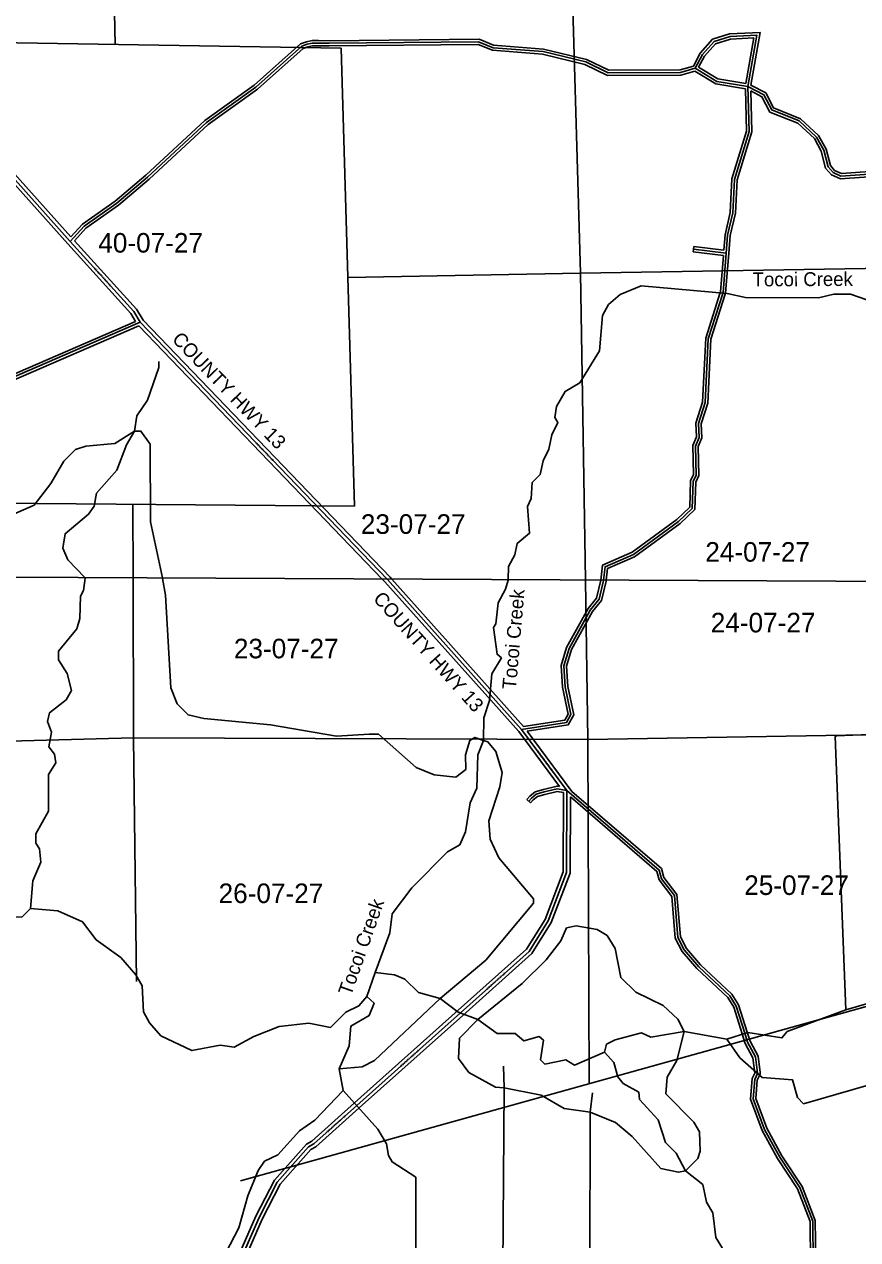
# Model space of a CAD drawing. Extents: x 418523 to 616617, y 1878279 to 2196743.
# Drawn here: x 477334 to 486921, y 2007388 to 2021362 of the extents above; entities that cross this region are included whole.
import ezdxf

# ---------------------------------------------------------------- set-up
doc = ezdxf.new("R2010")
doc.units = 0
for name, color, linetype in [('Level 1', 7, 'Continuous'), ('Level 2', 7, 'Continuous'), ('Level 22', 7, 'Continuous'), ('Level 23', 7, 'Continuous'), ('Level 28', 7, 'Continuous'), ('Level 31', 7, 'Continuous'), ('Level 32', 7, 'Continuous'), ('Level 34', 7, 'Continuous'), ('Level 41', 7, 'Continuous'), ('Level 5', 7, 'Continuous'), ('Level 63', 7, 'Continuous'), ('Level 7', 7, 'Continuous')]:
    doc.layers.add(name, color=color, linetype=linetype)

msp = doc.modelspace()

# ---------------------------------------------------------------- linework, layer by layer
at = {"layer": 'Level 1'}
for p, q in [((483731.636, 2018500.418), (483575.026, 2023833.261)), ((478322.381, 2023806.298), (478380.116, 2021129.954)), ((480980.702, 2021088.579), (475770.616, 2021171.47)), ((481131.681, 2015821.844), (480980.702, 2021088.579)), ((488992.587, 2018585.391), (483731.636, 2018500.418)), ((483731.636, 2018500.418), (481056.362, 2018449.259)), ((483787.735, 2014972.495), (483731.636, 2018500.418)), ((475913.386, 2015864.743), (481131.681, 2015821.844)), ((478582.265, 2015842.803), (478584.556, 2014997.873)), ((478584.555, 2014997.873), (478589.55, 2013156.493)), ((483816.857, 2013140.97), (483787.734, 2014972.495)), ((489016.764, 2013227.704), (483816.857, 2013140.97)), ((478589.55, 2013156.493), (473389.39, 2013023.714)), ((483816.857, 2013140.97), (478589.55, 2013156.493)), ((478589.55, 2013156.493), (478624.082, 2010355.471)), ((483830.844, 2009183.221), (483816.857, 2013140.97)), ((479819.966, 2008066.409), (489826.66, 2010852.733))]:
    msp.add_line(p, q, dxfattribs=at)
at = {"layer": 'Level 22'}
for p, q in [((481506.92, 2014983.62), (478667.323, 2017936.394)), ((483054.049, 2013254.88), (482693.972, 2013657.353)), ((483575.96, 2012551.978), (483054.049, 2013254.88)), ((481159.105, 2008932.206), (482351.059, 2009997.17))]:
    msp.add_line(p, q, dxfattribs=at)
for points in [[(477863.036, 2018865.861), (475898.126, 2021059.371), (473023.69, 2023132.44), (472982.597, 2023216.291), (472691.292, 2023326.13), (472242.68, 2023661.514), (472209.576, 2023695.138), (472026.564, 2023787.707), (471928.329, 2023850.391)], [(478667.323, 2017936.394), (478592.82, 2018061.859), (477863.036, 2018865.861)], [(482693.972, 2013657.353), (481511.951, 2014978.386), (481506.919, 2014983.62)], [(482351.059, 2009997.17), (483141.832, 2010703.306), (483360.307, 2011052.487), (483571.202, 2011610.091), (483575.96, 2012551.978)], [(479324.506, 2004262.033), (479578.814, 2004860.135), (479646.558, 2005101.649), (479682.98, 2005751.718), (479593.488, 2006194.011), (479603.378, 2006535.451), (479797.91, 2007101.476), (480034.161, 2007642.209), (480244.404, 2008049.6), (480604.905, 2008456.634), (480663.394, 2008489.448), (481159.105, 2008932.206)]]:
    msp.add_lwpolyline(points, dxfattribs=at)
at = {"layer": 'Level 23'}
for p, q in [((481451.162, 2014983.891), (478650.341, 2017896.344)), ((482723.781, 2013684.026), (481561.18, 2014983.356)), ((483023.022, 2013229.567), (482664.16, 2013630.681)), ((483077.306, 2013288.877), (482723.784, 2013684.024)), ((483491.747, 2012598.296), (483023.022, 2013229.568)), ((483632.511, 2012542.917), (483118.895, 2013234.646)), ((481132.455, 2008962.035), (482324.407, 2010026.998)), ((481185.757, 2008902.376), (482377.71, 2009967.34))]:
    msp.add_line(p, q, dxfattribs=at)
for points in [[(477833.242, 2018839.171), (475871.218, 2021029.458), (472992.175, 2023105.851), (472953.653, 2023184.456), (472671.878, 2023290.699), (472216.301, 2023631.291), (472185.671, 2023662.403), (472006.73, 2023752.914), (471906.812, 2023816.671)], [(477870.054, 2018917.978), (475925.033, 2021089.283), (473055.205, 2023159.03), (473011.541, 2023248.128), (472710.706, 2023361.56), (472269.058, 2023691.736), (472233.481, 2023727.874), (472046.399, 2023822.501), (471975.331, 2023867.851)], [(478614.876, 2017946.372), (478560.486, 2018037.964), (477833.418, 2018838.976)], [(478699.359, 2017960.79), (478625.152, 2018085.754), (477910.405, 2018873.191)], [(481561.181, 2014983.356), (481541.283, 2015005.595), (478699.359, 2017960.79)], [(482664.162, 2013630.681), (481482.621, 2014951.178), (481451.161, 2014983.891)], [(482324.415, 2010027.006), (483110.942, 2010729.35), (483324.295, 2011070.345), (483531.238, 2011617.501), (483535.844, 2012528.978)], [(482377.701, 2009967.332), (483172.723, 2010677.261), (483396.319, 2011034.63), (483611.166, 2011602.681), (483615.591, 2012478.332)], [(479287.695, 2004277.685), (479540.994, 2004873.417), (479606.864, 2005108.247), (479642.754, 2005748.824), (479553.371, 2006190.58), (479563.57, 2006542.694), (479760.607, 2007116.009), (479998.022, 2007659.407), (480211.147, 2008072.382), (480579.441, 2008488.214), (480640.009, 2008522.194), (481132.46, 2008962.04)], [(479361.317, 2004246.381), (479616.633, 2004846.852), (479686.252, 2005095.05), (479723.205, 2005754.613), (479633.605, 2006197.443), (479643.185, 2006528.206), (479835.212, 2007086.944), (480070.3, 2007625.011), (480277.66, 2008026.817), (480630.37, 2008425.055), (480686.779, 2008456.701), (481185.751, 2008902.372)]]:
    msp.add_lwpolyline(points, dxfattribs=at)
at = {"layer": 'Level 31'}
for p, q in [((480841.982, 2021143.673), (480717.123, 2021144.273)), ((485408.108, 2018730.162), (485031.498, 2018776.292))]:
    msp.add_line(p, q, dxfattribs=at)
for points in [[(485050.424, 2020856.411), (484883.501, 2020807.371), (484050.008, 2020802.926), (483792.006, 2020929.246), (483300.727, 2021048.307), (482725.751, 2021092.856), (482559.381, 2021160.561), (480841.982, 2021143.673)], [(485658.22, 2020645.185), (485761.12, 2021236.4), (485452.384, 2021221.476), (485268.943, 2021163.783), (485134.828, 2021014.577), (485050.424, 2020856.411)], [(477863.036, 2018865.861), (478022.348, 2019040.01), (478398.878, 2019305.112), (478750.526, 2019603.433), (479428.613, 2020233.665), (479997.529, 2020639.321), (480525.24, 2021112.101)], [(480525.24, 2021112.101), (480588.089, 2021133.256), (480647.089, 2021144.61), (480717.123, 2021144.273)], [(485658.22, 2020645.185), (485300.075, 2020705.046), (485050.424, 2020856.411)], [(485408.108, 2018730.162), (485424.605, 2018937.378), (485484.44, 2019195.306), (485502.711, 2019578.895), (485672.288, 2020127.976), (485658.22, 2020645.185)], [(487760.135, 2019167.651), (487652.826, 2019401.623), (487378.744, 2019619.637), (487270.516, 2019653.595), (486728.404, 2019614.648), (486637.008, 2019656.53), (486579.007, 2019723.715), (486529.825, 2019915.599), (486447.174, 2020066.179), (486248.056, 2020250.396), (485931.733, 2020376.972), (485840.962, 2020552.322), (485658.22, 2020645.185)], [(485367.598, 2018267.396), (485371.456, 2018279.016), (485408.108, 2018730.162)], [(485017.554, 2015796.426), (485027.554, 2016104.774), (485061.184, 2016179.533), (485054.503, 2016513.051), (485096.49, 2016612.865), (485088.991, 2016771.461), (485165.236, 2017012.946), (485202.26, 2017746.3), (485367.598, 2018267.396)], [(476082.467, 2015010.077), (476373.841, 2016038.686), (476550.513, 2016388.035), (477004.481, 2017119.336), (477163.446, 2017285.119), (478667.323, 2017936.394)], [(483996.772, 2014971.476), (484013.773, 2015124.711), (484339.636, 2015266.101), (484858.377, 2015646.976), (485017.554, 2015796.426)], [(483054.049, 2013254.88), (483571.416, 2013335.713), (483621.929, 2013427.121), (483556.544, 2013744.187), (483541.203, 2013986.101), (483600.467, 2014185.841), (483844.389, 2014626.551), (483945.134, 2014750.816), (483996.23, 2014966.596), (483996.771, 2014971.476)], [(483575.96, 2012551.978), (483462.582, 2012573.243), (483313.746, 2012536.852), (483223.279, 2012509.641), (483167.915, 2012465.536), (483136.049, 2012430.046)], [(485620.806, 2009763.568), (485523.036, 2010074.963), (485448.452, 2010192.049), (485091.49, 2010527.205), (484925.65, 2010719.636), (484851.504, 2010861.816), (484812.242, 2011345.318), (484662.891, 2011538.038), (484638.635, 2011638.161), (483575.96, 2012551.978)], [(485767.995, 2009307.93), (485745.068, 2009490.236), (485654.232, 2009657.584), (485620.806, 2009763.568)], [(486440.582, 2006755.106), (486441.805, 2007019.126), (486409.02, 2007127.651), (486402.981, 2007602.996), (486254.813, 2007987.357), (486023.118, 2008338.286), (485849.604, 2008656.215), (485717.773, 2009006.681), (485735.622, 2009231.71), (485769.218, 2009298.468), (485767.995, 2009307.93)]]:
    msp.add_lwpolyline(points, dxfattribs=at)
at = {"layer": 'Level 32'}
for p, q in [((480841.687, 2021173.672), (480717.268, 2021174.273)), ((480842.277, 2021113.673), (480716.98, 2021114.272)), ((485027.851, 2018746.514), (485035.146, 2018806.07)), ((485380.687, 2018763.745), (485035.146, 2018806.07)), ((485375.875, 2018703.885), (485027.851, 2018746.514)), ((483158.371, 2012410.003), (483113.726, 2012450.09))]:
    msp.add_line(p, q, dxfattribs=at)
for points in [[(480509.82, 2021138.566), (480580.435, 2021162.334), (480644.3, 2021174.625), (480717.267, 2021174.274)], [(485029.886, 2020881.646), (484879.106, 2020837.348), (484056.883, 2020832.963), (483802.256, 2020957.631), (483305.449, 2021078.032), (482732.73, 2021122.406), (482565.109, 2021190.62), (480841.687, 2021173.672)], [(485691.578, 2020661.885), (485797.101, 2021268.174), (485447.073, 2021251.256), (485252.116, 2021189.94), (485110.078, 2021031.92), (485029.886, 2020881.646)], [(485633.775, 2020679.686), (485725.138, 2021204.625), (485457.696, 2021191.697), (485285.771, 2021137.626), (485159.578, 2020997.235), (485090.263, 2020867.341)], [(477870.055, 2018917.977), (478002.412, 2019062.665), (478380.501, 2019328.864), (478730.599, 2019625.871), (479409.613, 2020256.964), (479978.753, 2020662.781), (480509.82, 2021138.565)], [(477910.404, 2018873.191), (478042.284, 2019017.356), (478417.255, 2019281.361), (478770.452, 2019580.996), (479447.613, 2020210.366), (480016.305, 2020615.863), (480540.661, 2021085.637)], [(480540.661, 2021085.636), (480595.744, 2021104.177), (480649.877, 2021114.595), (480716.98, 2021114.272)], [(485046.186, 2020823.896), (484887.895, 2020777.393), (484043.134, 2020772.888), (483781.756, 2020900.861), (483296.005, 2021018.582), (482718.774, 2021063.306), (482553.651, 2021130.503), (480842.277, 2021113.673)], [(485628.903, 2020619.666), (485289.446, 2020676.406), (485046.186, 2020823.896)], [(485633.775, 2020679.686), (485310.702, 2020733.687), (485090.262, 2020867.341)], [(485380.687, 2018763.745), (485394.876, 2018941.984), (485454.602, 2019199.443), (485472.925, 2019584.118), (485642.164, 2020132.104), (485628.903, 2020619.666)], [(487788.02, 2019178.815), (487677.108, 2019420.642), (487393.051, 2019646.591), (487274.054, 2019683.927), (486733.917, 2019645.122), (486655.446, 2019681.081), (486606.319, 2019737.987), (486557.946, 2019926.716), (486471.127, 2020084.889), (486264.356, 2020276.188), (485953.243, 2020400.678), (485863.164, 2020574.692), (485691.58, 2020661.884)], [(485438.014, 2018727.781), (485454.334, 2018932.772), (485514.277, 2019191.169), (485532.496, 2019573.671), (485702.411, 2020123.848), (485689.581, 2020595.596)], [(487732.251, 2019156.485), (487628.543, 2019382.604), (487364.437, 2019592.684), (487266.977, 2019623.262), (486722.891, 2019584.174), (486618.57, 2019631.979), (486551.696, 2019709.443), (486501.703, 2019904.482), (486423.221, 2020047.469), (486231.758, 2020224.605), (485910.223, 2020353.266), (485818.761, 2020529.952), (485689.581, 2020595.596)], [(485339.126, 2018276.848), (485341.846, 2018285.043), (485375.875, 2018703.884)], [(485396.071, 2018257.943), (485401.066, 2018272.988), (485438.011, 2018727.732)], [(484987.971, 2015809.802), (484997.761, 2016111.674), (485031.054, 2016185.682), (485024.381, 2016518.816), (485066.202, 2016618.235), (485058.771, 2016775.39), (485135.468, 2017018.306), (485172.493, 2017751.681), (485339.126, 2018276.848)], [(485047.138, 2015783.049), (485057.346, 2016097.874), (485091.314, 2016173.383), (485084.625, 2016507.287), (485126.778, 2016607.495), (485119.211, 2016767.532), (485195.004, 2017007.586), (485232.027, 2017740.918), (485396.071, 2018257.943)], [(476051.047, 2015010.231), (476052.376, 2015013.925), (476345.764, 2016049.646), (476524.333, 2016402.744), (476980.65, 2017137.83), (477145.976, 2017310.247), (478614.876, 2017946.372)], [(476113.605, 2015009.925), (476401.917, 2016027.727), (476576.693, 2016373.326), (477028.311, 2017100.841), (477180.916, 2017259.991), (478650.341, 2017896.345)], [(483966.591, 2014971.623), (483966.615, 2014971.726), (483985.874, 2015145.31), (484324.601, 2015292.28), (484839.162, 2015670.086), (484987.972, 2015809.802)], [(484026.941, 2014971.329), (484041.672, 2015104.114), (484354.672, 2015239.922), (484877.592, 2015623.865), (485047.137, 2015783.049)], [(483077.306, 2013288.876), (483552.266, 2013363.086), (483590.306, 2013431.923), (483526.736, 2013740.189), (483510.925, 2013989.523), (483572.635, 2014197.509), (483819.42, 2014643.391), (483917.518, 2014764.391), (483966.59, 2014971.623)], [(483118.895, 2013234.646), (483590.566, 2013308.341), (483653.551, 2013422.317), (483586.35, 2013748.186), (483571.481, 2013982.679), (483628.299, 2014174.173), (483869.357, 2014609.711), (483972.75, 2014737.241), (484025.845, 2014961.467), (484026.94, 2014971.329)], [(483491.747, 2012598.296), (483461.747, 2012603.924), (483305.857, 2012565.808), (483209.105, 2012536.706), (483147.264, 2012487.441), (483113.726, 2012450.09)], [(483535.845, 2012528.978), (483463.417, 2012542.562), (483321.635, 2012507.896), (483237.453, 2012482.576), (483188.565, 2012443.629), (483158.371, 2012410.003)], [(485649.429, 2009772.554), (485550.47, 2010087.736), (485471.732, 2010211.343), (485113.181, 2010547.991), (484950.644, 2010736.59), (484880.915, 2010870.301), (484841.421, 2011356.641), (484690.536, 2011551.341), (484665.518, 2011654.611), (483632.511, 2012542.917)], [(485592.183, 2009754.581), (485495.601, 2010062.191), (485425.172, 2010172.756), (485069.8, 2010506.419), (484900.655, 2010702.683), (484822.094, 2010853.331), (484783.062, 2011333.996), (484635.246, 2011524.735), (484611.752, 2011621.711), (483615.591, 2012478.332)], [(485738.229, 2009304.186), (485716.006, 2009480.888), (485626.488, 2009645.808), (485592.195, 2009754.544)], [(485797.761, 2009311.672), (485774.129, 2009499.582), (485681.975, 2009669.36), (485649.417, 2009772.591)], [(486410.581, 2006755.246), (486411.784, 2007014.761), (486379.075, 2007123.032), (486373.052, 2007597.231), (486227.989, 2007973.536), (485997.388, 2008322.807), (485822.264, 2008643.686), (485687.337, 2009002.381), (485706.18, 2009239.944), (485738.286, 2009303.741), (485738.242, 2009304.081)], [(486470.582, 2006754.967), (486471.826, 2007023.49), (486438.965, 2007132.27), (486432.911, 2007608.762), (486281.638, 2008001.178), (486048.849, 2008353.764), (485876.945, 2008668.743), (485748.208, 2009010.98), (485765.064, 2009223.476), (485800.15, 2009293.196), (485797.761, 2009311.672)]]:
    msp.add_lwpolyline(points, dxfattribs=at)
at = {"layer": 'Level 5'}
for p, q in [((486676.765, 2013181.446), (488727.965, 2013262.045)), ((481275.24, 2010184.453), (481368.417, 2010459.061)), ((486108.215, 2009783.226), (486784.804, 2010029.65)), ((485415.842, 2009695.254), (484924.431, 2009781.27)), ((486295.474, 2008948.537), (488984.054, 2009734.321)), ((480953.979, 2009352.558), (481072.126, 2009618.666)), ((481002.625, 2009102.173), (480953.979, 2009352.558)), ((482853.521, 2009133.867), (482846.526, 2009383.984)), ((482818.49, 2004190.497), (482853.521, 2009133.867)), ((483844.036, 2008853.423), (483870.252, 2009078.35)), ((483835.491, 2004176.69), (483844.036, 2008853.423))]:
    msp.add_line(p, q, dxfattribs=at)
for points in [[(487303.511, 2018096.594), (486837.528, 2018257.512), (486645.794, 2018258.52), (486470.531, 2018217.796), (485628.564, 2018222.345), (485420.389, 2018265.133), (484428.816, 2018353.872), (484186.543, 2018255.146), (484052.502, 2018139.152), (483985.163, 2018014.468), (483949.62, 2017606.188), (483722.552, 2017240.596), (483555.301, 2017141.441), (483454.311, 2016966.936), (483436.953, 2016841.992), (483470.005, 2016783.441), (483402.526, 2016642.077), (483368.298, 2016475.553), (483300.89, 2016342.529), (483266.691, 2016184.335), (483174.501, 2016093.121), (483165.155, 2015909.756), (483122.986, 2015818.284), (483146.321, 2015509.706), (483003.981, 2015393.781), (482978.252, 2015260.538), (482902.503, 2015127.544), (482901.697, 2014976.817)], [(478600.966, 2016684.686), (478626.923, 2016859.62), (478752.952, 2017042.326), (478880.018, 2017416.806), (478880.377, 2017483.498)], [(478600.966, 2016684.686), (478508.417, 2016526.821), (478398.47, 2016235.631), (478163.611, 2015970.112), (478137.792, 2015820.188), (478070.603, 2015728.846), (477802.631, 2015505.206), (477776.714, 2015338.642), (477834.348, 2015204.94), (478028.426, 2015000.586)], [(478028.425, 2015000.586), (478033.305, 2014995.447), (478015.877, 2014853.823), (477982.178, 2014787.301), (477972.432, 2014528.935), (477938.464, 2014412.391), (477728.644, 2014155.113), (477728.126, 2014055.071), (477827.311, 2013896.158), (477876.285, 2013704.134), (477817.336, 2013596.081), (477624.785, 2013447.075), (477599.256, 2013347.171), (477648.58, 2013221.859), (477614.352, 2013055.305), (477680.585, 2012971.574), (477696.707, 2012871.471), (477612.658, 2012738.517), (477610.336, 2012313.397), (477467.238, 2012055.719), (477466.65, 2011947.346), (477507.972, 2011880.435), (477523.835, 2011730.281), (477430.957, 2011514.056), (477404.243, 2011197.407)], [(482901.696, 2014976.817), (482901.655, 2014969.16), (482867.786, 2014869.317), (482783.578, 2014711.382), (482757.251, 2014469.756), (482732.022, 2014428.205), (482772.028, 2014119.538), (482821.82, 2014077.587), (482712.471, 2013894.781), (482685.786, 2013586.464), (482618.019, 2013386.748), (482616.613, 2013128.321)], [(477404.243, 2011197.407), (477303.683, 2011097.894), (477120.289, 2011098.911), (476802.555, 2010925.543), (476519.19, 2010935.42), (475761.043, 2011022.882), (475337, 2011233.581), (475237.945, 2011417.505), (474814.75, 2011778.258), (474806.648, 2011820.009), (474682.224, 2011937.37), (474499.308, 2012030.05), (473974.905, 2012174.616), (473908.741, 2012275.018), (473925.84, 2012349.94), (473677.35, 2012651.394), (473570.681, 2012968.771), (473454.886, 2013136.113)], [(481368.417, 2010459.061), (481537.622, 2010916.644), (481563.808, 2011133.26), (481790.497, 2011432.16), (482201.228, 2011846.755), (482343.37, 2011929.359), (482410.878, 2012079.053), (482462.703, 2012412.212), (482538.641, 2012578.547), (482549.035, 2012961.956), (482616.613, 2013128.321)], [(486784.804, 2010029.65), (486660.065, 2013173.176), (486676.765, 2013181.446)], [(477404.243, 2011197.407), (477720.89, 2011170.691), (478003.638, 2011044.111), (478160.925, 2010834.848), (478443.275, 2010633.237), (478617.261, 2010432.245), (478691.595, 2010306.772), (478706.641, 2010006.606), (478772.675, 2009881.193), (478905.24, 2009730.421), (479262.78, 2009561.761), (479588.256, 2009626.687), (479746.52, 2009600.829), (479972.282, 2009724.655), (480264.675, 2009839.761), (480606.702, 2009879.616), (480856.498, 2009828.249)], [(486784.804, 2010029.65), (489064.248, 2010692.616), (490431.605, 2010726.894)], [(482117.107, 2010163.233), (481867.381, 2010231.261), (481709.805, 2010382.173), (481593.362, 2010432.843), (481368.417, 2010459.061)], [(481275.24, 2010184.453), (481182.95, 2010076.579), (481032.508, 2010002.366), (480856.498, 2009828.249)], [(481072.126, 2009618.666), (481090.012, 2009843.642), (481299.075, 2009967.578), (481358.213, 2010108.972), (481275.24, 2010184.453)], [(482549.29, 2009919.153), (482324.665, 2010003.732), (482117.107, 2010163.233)], [(484006.156, 2009544.462), (483663.542, 2009396.275), (483563.84, 2009455.155), (483321.825, 2009406.441), (483272.064, 2009456.721), (483306.62, 2009681.636), (483256.838, 2009723.587), (483081.505, 2009674.514), (482981.932, 2009758.405), (482773.518, 2009759.551), (482549.29, 2009919.153)], [(484006.156, 2009544.462), (484031.655, 2009636.035), (484131.956, 2009685.527), (484432.521, 2009767.253), (484540.625, 2009716.643), (484924.431, 2009781.27)], [(485415.842, 2009695.254), (485657.986, 2009768.969), (486049.475, 2009708.493), (486108.215, 2009783.226)], [(485415.842, 2009695.254), (485564.72, 2009477.691), (485821.939, 2009251.239), (486171.896, 2009224.322), (486229.17, 2009023.928), (486295.474, 2008948.537)], [(484940.8, 2008180.561), (484833.545, 2008381.225), (484709.15, 2008506.956), (484627.193, 2008765.811), (484411.695, 2009000.405), (484403.813, 2009083.796), (484220.968, 2009184.856), (484163.005, 2009260.177), (484113.901, 2009427.161), (484006.156, 2009544.462)], [(479000.215, 2002610.511), (478960.079, 2002894.176), (478886.064, 2003086.311), (478957.17, 2003902.911), (479480.926, 2005183.899), (479549.342, 2005500.317), (479518.393, 2005942.337), (479461.307, 2006184.392), (479279.578, 2006493.818), (479305.376, 2006635.401), (479456.635, 2006859.669), (479802.02, 2007524.74), (479904.025, 2007890.99), (480022.301, 2008182.138), (480097.921, 2008290.081), (480248.363, 2008364.296), (480499.953, 2008638.056), (480675.674, 2008762.151), (481002.625, 2009102.173)], [(481834.97, 2004220.846), (481839.26, 2008105.62), (481565.11, 2008282.161), (481523.819, 2008357.421), (481499.535, 2008490.935), (481400.38, 2008658.217), (481002.625, 2009102.173)], [(486532.482, 2006521.351), (486156.497, 2006364.982), (485848.081, 2006374.989), (485540.223, 2006485.037), (485457.32, 2006568.828), (485442.443, 2006902.376), (485367.681, 2006952.786), (485361.215, 2007294.645), (485286.801, 2007411.747), (485254.995, 2007695.343), (485180.621, 2007820.816), (485140.017, 2008021.09), (484940.8, 2008180.561)]]:
    msp.add_lwpolyline(points, dxfattribs=at)
at = {"layer": 'Level 63'}
for points in [[(458142.926, 2015097.576), (497762.103, 2014904.337), (497959.305, 2060362.642), (458389.488, 2060556.305), (458142.926, 2015097.576)], [(457897.306, 1969639.697), (497565.655, 1969446.889), (497762.102, 2014904.337), (458142.925, 2015097.576), (457897.306, 1969639.697)]]:
    msp.add_lwpolyline(points, dxfattribs=at)
at = {"layer": 'Level 7'}
for points in [[(478600.966, 2016684.686), (478375.134, 2016544.209), (478041.477, 2016512.664), (477924.546, 2016471.601), (477790.446, 2016338.946), (477639.017, 2016081.338), (477445.938, 2015832.26), (476986.362, 2015634.679), (476768.801, 2015485.802), (476659.711, 2015353.008), (476558.692, 2015170.132), (476542.341, 2015007.834)], [(478600.966, 2016684.686), (478675.987, 2016684.286), (478783.542, 2016533.644), (478787.069, 2015641.622), (478924.11, 2014996.217)], [(478924.109, 2014996.217), (478925.293, 2014990.639), (478957.587, 2014798.735), (479018.529, 2013731.32), (479092.574, 2013547.526), (479216.928, 2013421.795), (479400.093, 2013379.126), (480166.68, 2013308.284), (480924.598, 2013179.141), (481299.865, 2013202.116), (481408.237, 2013201.568), (481839.633, 2012815.734), (482047.619, 2012731.255), (482297.545, 2012704.907), (482414.745, 2012795.951), (482407.322, 2012962.745), (482458.22, 2013129.18), (482516.77, 2013162.231), (482616.613, 2013128.321)], [(482117.107, 2010163.233), (482644.69, 2010602.211), (483190.079, 2011257.874), (483190.348, 2011307.885), (482792.751, 2011776.881), (482693.855, 2011994.155), (482678.331, 2012202.66), (482805.467, 2012593.781), (482831.395, 2012760.376), (482757.678, 2013002.531), (482666.565, 2013111.392), (482616.613, 2013128.321)], [(484924.431, 2009781.27), (484850.187, 2009923.382), (484684.31, 2010082.694), (484368.341, 2010234.444), (484194.165, 2010402.126), (484129.307, 2010735.943), (484038.393, 2010886.486), (483922.04, 2010953.796), (483680.524, 2010996.794), (483572.012, 2010972.371), (483504.543, 2010822.677), (483336.634, 2010606.81), (483060.063, 2010333.22), (482549.29, 2009919.153)], [(480953.979, 2009352.558), (481220.874, 2009376.122), (481362.985, 2009450.366), (482117.107, 2010163.233)], [(482853.521, 2009133.867), (482753.509, 2009142.756), (482445.99, 2009311.126), (482330.125, 2009470.169), (482339.71, 2009703.525), (482549.29, 2009919.153)], [(484940.8, 2008180.561), (485083.3, 2008321.526), (485108.77, 2008404.759), (485101.645, 2008629.874), (485035.542, 2008738.606), (484712.16, 2009065.49), (484729.876, 2009257.125), (484839.295, 2009448.281), (484924.431, 2009781.27)], [(483844.036, 2008853.423), (483544.159, 2008896.711), (483278.211, 2009048.211), (482853.521, 2009133.867)], [(484940.8, 2008180.561), (484857.369, 2008164.35), (484657.524, 2008207.108), (484326.04, 2008575.713), (484135.184, 2008735.145), (483844.036, 2008853.423)]]:
    msp.add_lwpolyline(points, dxfattribs=at)

# ---------------------------------------------------------------- texts
at = {"layer": 'Level 2'}
for s, p in [('40-07-27', (478184.971, 2018737.125)), ('23-07-27', (481205.451, 2015503.611)), ('24-07-27', (485167.356, 2015183.606)), ('24-07-27', (485230.313, 2014370.691)), ('23-07-27', (479744.824, 2014072.519)), ('25-07-27', (485615.43, 2011351.843)), ('26-07-27', (479568.845, 2011258.456))]:
    msp.add_text(s, height=225, dxfattribs=at).set_placement(p)
at = {"layer": 'Level 28'}
for rotation, p in [(313.8798278, (479023.773, 2017731.496)), (311.8169028, (481338.115, 2014751.536))]:
    msp.add_text('COUNTY HWY 13', height=160, rotation=rotation, dxfattribs=at).set_placement(p)
at = {"layer": 'Level 34'}
for rotation, p in [(312.2288306, (478131.669, 2018551.311)), (313.8798278, (479990.901, 2016542.032)), (306.5934972, (483227.799, 2012999.91)), (41.7628416, (482658.212, 2010254.695)), (41.7785666, (481666.876, 2009369.121)), (41.7695, (480823.029, 2008615.274))]:
    msp.add_text('COUNTY HWY 13', height=25, rotation=rotation, dxfattribs=at).set_placement(p)
at = {"layer": 'Level 41'}
for rotation, p in [(0.3015333, (485711.876, 2018348.351)), (85.0785806, (482989.658, 2013709.426)), (70.5065111, (481091.572, 2010184.152))]:
    msp.add_text('Tocoi Creek', height=160, rotation=rotation, dxfattribs=at).set_placement(p)

doc.saveas('drawing.dxf')
